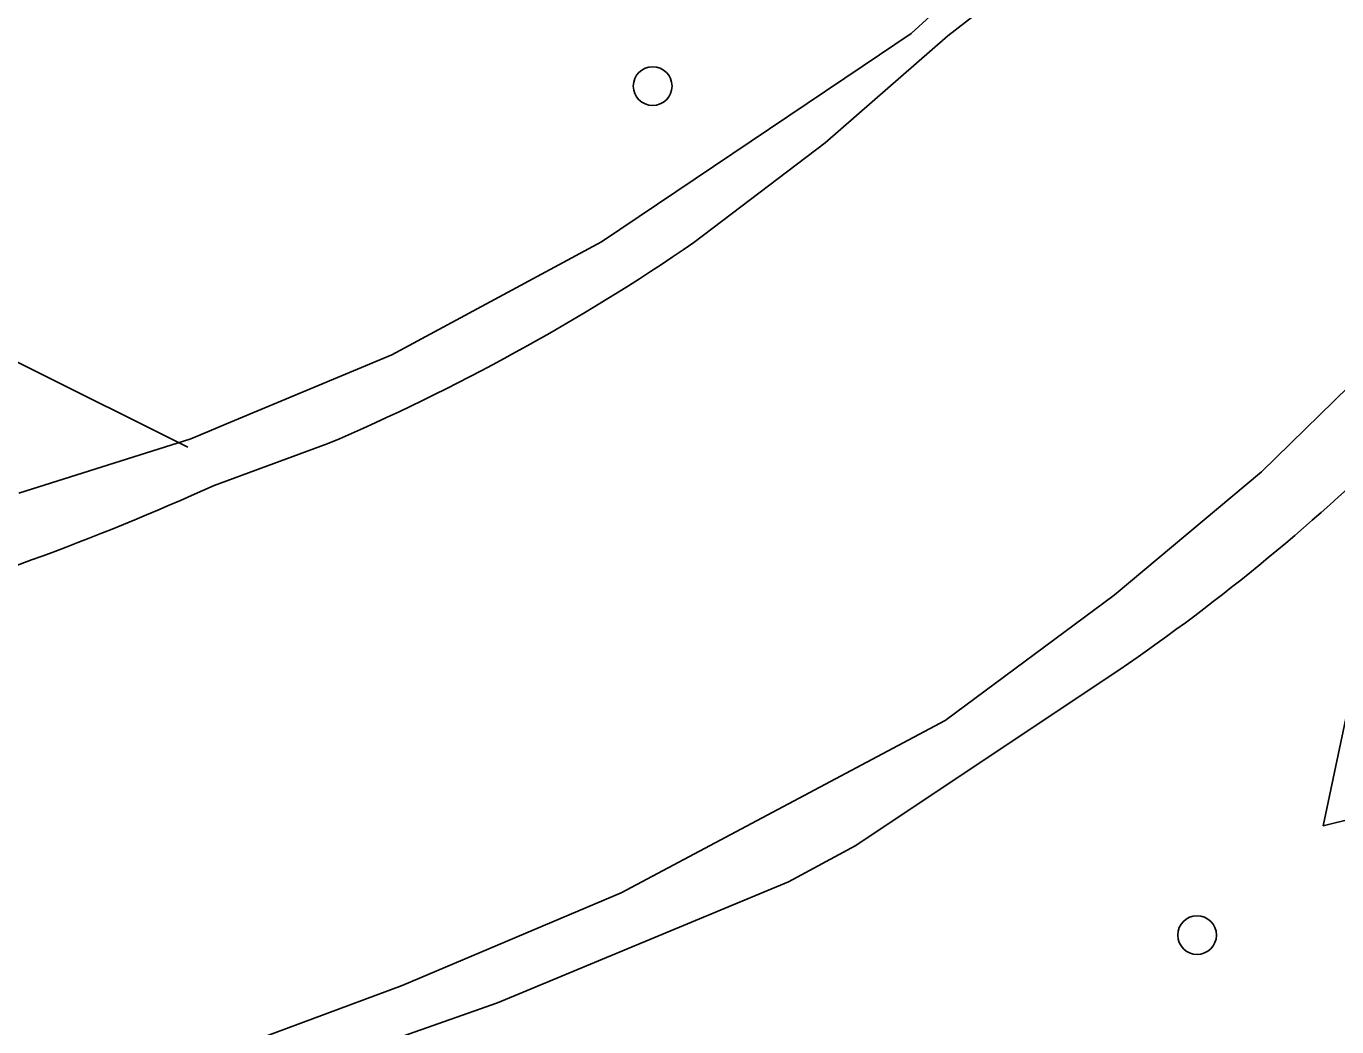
# Model space of a CAD drawing. Extents: x 161477 to 163040, y 383680 to 384868.
# Drawn here: x 162366.71 to 162399.83, y 384742.26 to 384767.54 of the extents above; entities that cross this region are included whole.
import ezdxf

# ---------------------------------------------------------------- set-up
doc = ezdxf.new("R2010")
doc.units = 0
for name, color, linetype in [('IMGEO_Boom', 7, 'Continuous'), ('IMGEO_Groenvoorziening', 7, 'Continuous'), ('IMGEO_Hek', 7, 'Continuous'), ('IMGEO_Loofbos', 7, 'Continuous'), ('IMGEO_Waterloop', 7, 'Continuous')]:
    doc.layers.add(name, color=color, linetype=linetype)

msp = doc.modelspace()

# ---------------------------------------------------------------- linework, layer by layer
at = {"layer": 'IMGEO_Boom'}
for centre in [(162382.54, 384766.03), (162396.3, 384744.58)]:
    msp.add_circle(centre, 0.489, dxfattribs=at)
at = {"layer": 'IMGEO_Groenvoorziening'}
for points in [[(162401.582, 384757.274), (162399.491, 384747.343), (162406.64, 384749.11), (162409.871, 384751.878), (162412.166, 384753.846), (162413.871, 384755.442)], [(162290.107, 384726.307), (162311.184, 384729.001), (162318.87, 384731.135), (162326.147, 384732.365), (162333.936, 384733.164), (162341.284, 384733.554), (162346.923, 384733.283), (162353.321, 384734.464), (162364.879, 384738.031), (162378.616, 384742.87), (162385.975, 384745.928), (162387.674, 384746.848), (162392.407, 384750), (162394.323, 384751.276)]]:
    msp.add_lwpolyline(points, dxfattribs=at)
msp.add_arc((162365.299, 384793.794), 51.48, 304.3189, 314.8139, dxfattribs=at)
at = {"layer": 'IMGEO_Hek'}
msp.add_lwpolyline([(162370.792, 384756.912), (162309.595, 384787.435), (162245.03, 384800.204), (162217.966, 384801.54)], dxfattribs=at)
at = {"layer": 'IMGEO_Loofbos'}
msp.add_lwpolyline([(162397.226, 384777.046), (162396.162, 384775.209), (162395.249, 384773.582), (162394.21, 384772.422), (162391.607, 384769.684), (162390.518, 384768.685), (162389.072, 384767.359), (162387.86, 384766.543), (162381.248, 384762.094), (162375.947, 384759.24), (162371.767, 384757.497), (162371.332, 384757.316), (162370.867, 384757.122), (162366.517, 384755.745)], dxfattribs=at)
at = {"layer": 'IMGEO_Waterloop'}
for points in [[(162398.363, 384776.541), (162397.297, 384774.671), (162395.052, 384771.629), (162392.678, 384769.382), (162390.001, 384767.302), (162386.897, 384764.596), (162383.584, 384762.08)], [(162307.727, 384729.995), (162312.986, 384730.787), (162318.644, 384732.1), (162322.323, 384733.16), (162330.866, 384734.623), (162347.053, 384734.993), (162350.442, 384735.333), (162361.529, 384738.161), (162366.849, 384740.091), (162371.678, 384741.62), (162376.207, 384743.309), (162381.746, 384745.648), (162389.935, 384750), (162394.203, 384753.166), (162397.932, 384756.283), (162403.811, 384762.031), (162407.41, 384766.339), (162410.212, 384772.38)], [(162374.317, 384756.992), (162371.457, 384755.943)]]:
    msp.add_lwpolyline(points, dxfattribs=at)
for centre, radius, start, end in [((162353.484, 384805.919), 53.178, 293.064, 304.4735), ((162344.04, 384816.463), 66.441, 285.77256, 294.37153)]:
    msp.add_arc(centre, radius, start, end, dxfattribs=at)

doc.saveas('drawing.dxf')
